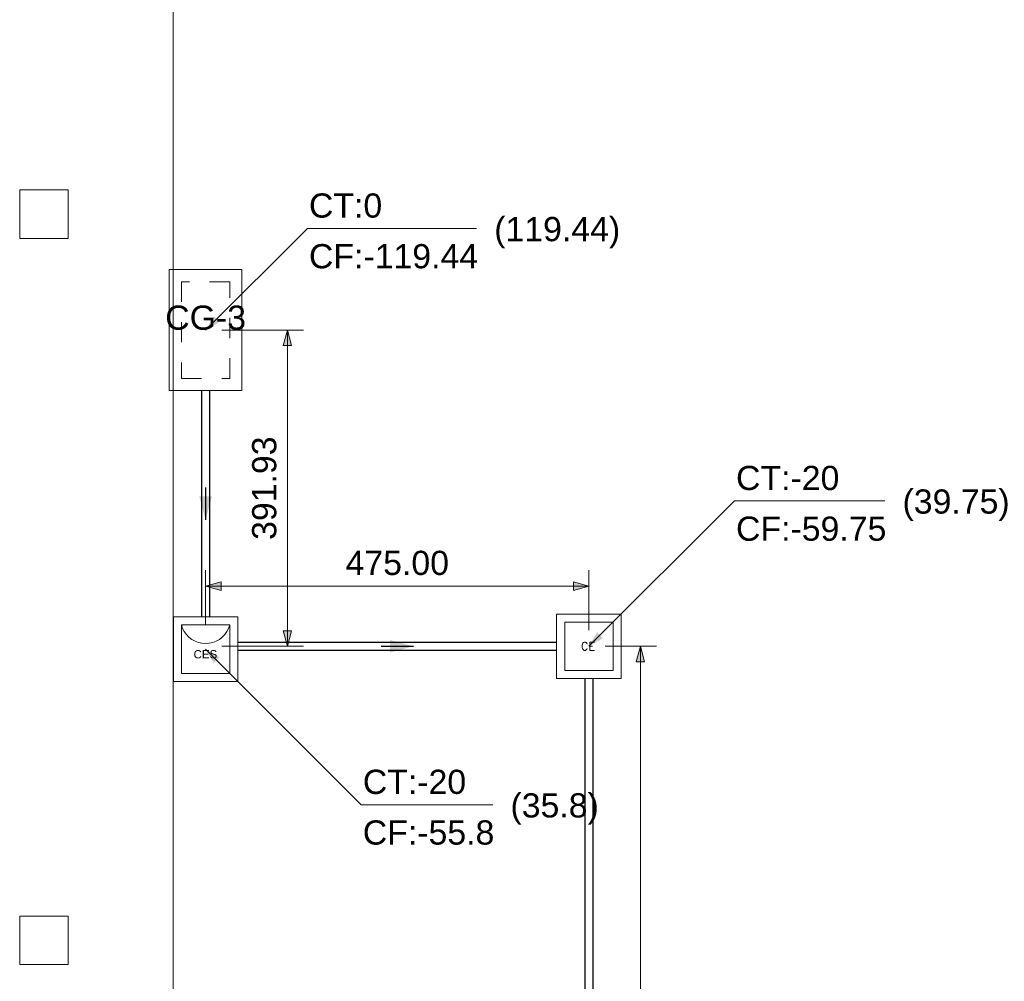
# Model space of a CAD drawing. Header units: feet. Extents: x 8 to 127, y 6 to 90.
# Tile 503 of 538: x 61.47 to 67.57, y 54.92 to 60.88. Entities that reach past the tile are written whole.
import ezdxf

# ---------------------------------------------------------------- set-up
doc = ezdxf.new("R2010")
doc.units = ezdxf.units.FT
doc.header["$MEASUREMENT"] = 0
for name, pattern in [('DASHED', [1.905, 1.27, -0.635]), ('DOT', [0.635, 0, -0.635]), ('HIDDENX2', [1.905, 1.27, -0.635]), ('JIS_02_1.2', [0.25, 0.125, -0.125])]:
    doc.linetypes.add(name, pattern=pattern)
for name, color, linetype, lineweight in [('4 Telha lateral', 7, 'Continuous', 25), ('Cotas', 8, 'Continuous', 0), ('Simbolos', 5, 'Continuous', 20), ('Simbolos_int', 53, 'Continuous', 15), ('Texto da cota', 7, 'Continuous', 0), ('Textos', 7, 'Continuous', 9), ('TQ-Caixa de alvenaria Sub-coletores', 108, 'Continuous', 18), ('TQ-Caixa de gordura Gordura', 48, 'Continuous', 18), ('TQ-Condutos Sub-coletores', 108, 'Continuous', 25), ('TQ-Sentido conduto Sub-coletores', 108, 'Continuous', 30)]:
    doc.layers.add(name, color=color, linetype=linetype, lineweight=lineweight)
doc.layers.add('FINA', color=7, linetype='Continuous')
doc.layers.add('Projeção', color=252, linetype='HIDDENX2')
doc.styles.add('Arial', font='arial.ttf')
doc.styles.add('RomanS', font='RomanS')

msp = doc.modelspace()

# ---------------------------------------------------------------- hatches: boundary and pattern name
at = {"layer": 'Cotas', "linetype": 'Continuous'}
for points in [[(62.6171, 58.9544), (62.7037, 59.0044), (62.6671, 59.041)], [(63.1243, 58.9544), (63.0984, 58.8579), (63.1502, 58.8579)], [(62.6171, 57.3673), (62.7136, 57.3414), (62.7136, 57.3932)], [(64.9921, 57.3673), (64.8955, 57.3932), (64.8955, 57.3414)], [(63.1243, 56.9948), (63.1502, 57.0914), (63.0984, 57.0914)], [(64.9921, 56.9948), (65.0787, 57.0448), (65.0421, 57.0814)], [(65.3115, 56.9948), (65.2856, 56.8982), (65.3374, 56.8982)], [(62.6171, 56.977), (62.6671, 56.8903), (62.7037, 56.927)]]:
    msp.add_hatch(color=8, dxfattribs=at).paths.add_polyline_path(points)
at = {"layer": 'TQ-Sentido conduto Sub-coletores', "linetype": 'Continuous'}
for points in [[(62.6171, 57.7782), (62.6559, 57.9231), (62.5782, 57.9231)], [(63.9046, 56.9948), (63.7597, 57.0336), (63.7597, 56.956)]]:
    msp.add_hatch(color=108, dxfattribs=at).paths.add_polyline_path(points)

# ---------------------------------------------------------------- linework, layer by layer
at = {"layer": '4 Telha lateral', "lineweight": 5}
msp.add_line((62.4151, 69.4727), (62.415, 45.3727), dxfattribs=at)
at = {"layer": 'Cotas'}
for p, q in [((62.6171, 58.9544), (63.2473, 59.5847)), ((63.2473, 59.5847), (64.2954, 59.5847)), ((62.7171, 58.9544), (63.2243, 58.9544)), ((63.1243, 56.9948), (63.1243, 58.9544)), ((64.9921, 56.9948), (65.8935, 57.8962)), ((65.8935, 57.8962), (66.8251, 57.8962)), ((62.6171, 57.1293), (62.6171, 57.4673)), ((64.9921, 57.0948), (64.9921, 57.4673)), ((64.9921, 57.3673), (62.6171, 57.3673)), ((62.7171, 56.9948), (63.2243, 56.9948)), ((65.0921, 56.9948), (65.4115, 56.9948)), ((65.3115, 49.5775), (65.3115, 56.9948)), ((62.6171, 56.977), (63.581, 56.013)), ((63.581, 56.013), (64.396, 56.013))]:
    msp.add_line(p, q, dxfattribs=at)
for points in [[(63.1243, 58.9544), (63.0984, 58.8579), (63.1502, 58.8579)], [(62.6171, 57.3673), (62.7136, 57.3414), (62.7136, 57.3932)], [(64.9921, 57.3673), (64.8955, 57.3932), (64.8955, 57.3414)], [(63.1243, 56.9948), (63.1502, 57.0914), (63.0984, 57.0914)], [(65.3115, 56.9948), (65.2856, 56.8982), (65.3374, 56.8982)]]:
    msp.add_lwpolyline(points, close=True, dxfattribs=at)
at = {"layer": 'FINA', "linetype": 'Continuous', "lineweight": 5}
for p, q in [((61.7651, 59.8227), (61.4651, 59.8227)), ((61.4651, 59.8227), (61.4651, 59.5227)), ((61.7651, 59.5227), (61.7651, 59.8227)), ((61.4651, 59.5227), (61.7651, 59.5227)), ((61.7651, 55.3227), (61.4651, 55.3227)), ((61.4651, 55.3227), (61.4651, 55.0227)), ((61.7651, 55.0227), (61.7651, 55.3227)), ((61.4651, 55.0227), (61.7651, 55.0227))]:
    msp.add_line(p, q, dxfattribs=at)
at = {"layer": 'Projeção', "lineweight": 5}
msp.add_line((62.4151, 69.4727), (62.4151, 45.3727), dxfattribs=at)
at = {"layer": 'Simbolos', "linetype": 'Continuous'}
for p, q in [((62.8171, 57.177), (62.4171, 57.177)), ((62.4171, 57.177), (62.4171, 56.777)), ((62.8171, 56.777), (62.8171, 57.177)), ((65.1921, 57.1948), (64.7921, 57.1948)), ((64.7921, 57.1948), (64.7921, 56.7948)), ((65.1921, 56.7948), (65.1921, 57.1948)), ((62.4171, 56.777), (62.8171, 56.777)), ((64.7921, 56.7948), (65.1921, 56.7948))]:
    msp.add_line(p, q, dxfattribs=at)
at = {"layer": 'Simbolos_int', "linetype": 'DASHED'}
for p, q in [((62.7671, 57.127), (62.4671, 57.127)), ((62.4671, 57.127), (62.4671, 56.827)), ((62.7671, 56.827), (62.7671, 57.127)), ((65.1421, 57.1448), (64.8421, 57.1448)), ((64.8421, 57.1448), (64.8421, 56.8448)), ((65.1421, 56.8448), (65.1421, 57.1448)), ((62.4671, 56.827), (62.7671, 56.827)), ((64.8421, 56.8448), (65.1421, 56.8448))]:
    msp.add_line(p, q, dxfattribs=at)
at = {"layer": 'Simbolos_int', "linetype": 'DOT'}
for p, q in [((62.4671, 57.127), (62.4744, 57.1056)), ((62.4744, 57.1056), (62.4848, 57.0855)), ((62.7493, 57.0855), (62.7597, 57.1056)), ((62.7597, 57.1056), (62.7671, 57.127)), ((62.4848, 57.0855), (62.498, 57.0672)), ((62.498, 57.0672), (62.5137, 57.0509)), ((62.5137, 57.0509), (62.5316, 57.0371)), ((62.7025, 57.0371), (62.7204, 57.0509)), ((62.7204, 57.0509), (62.7361, 57.0672)), ((62.7361, 57.0672), (62.7493, 57.0855)), ((62.5316, 57.0371), (62.5513, 57.0261)), ((62.5513, 57.0261), (62.5724, 57.018)), ((62.5724, 57.018), (62.5945, 57.0131)), ((62.5945, 57.0131), (62.6171, 57.0115)), ((62.6171, 57.0115), (62.6396, 57.0131)), ((62.6396, 57.0131), (62.6617, 57.018)), ((62.6617, 57.018), (62.6828, 57.0261)), ((62.6828, 57.0261), (62.7025, 57.0371))]:
    msp.add_line(p, q, dxfattribs=at)
at = {"layer": 'TQ-Caixa de alvenaria Sub-coletores', "linetype": 'Continuous'}
for p, q in [((62.4171, 57.177), (62.4171, 56.777)), ((62.8171, 57.177), (62.4171, 57.177)), ((62.8171, 56.777), (62.8171, 57.177)), ((64.7921, 57.1948), (64.7921, 56.7948)), ((65.1921, 57.1948), (64.7921, 57.1948)), ((65.1921, 56.7948), (65.1921, 57.1948)), ((62.4171, 56.777), (62.8171, 56.777)), ((64.7921, 56.7948), (65.1921, 56.7948))]:
    msp.add_line(p, q, dxfattribs=at)
at = {"layer": 'TQ-Caixa de alvenaria Sub-coletores', "linetype": 'JIS_02_1.2'}
for p, q in [((62.4671, 57.127), (62.4671, 56.827)), ((62.7671, 57.127), (62.4671, 57.127)), ((62.7671, 56.827), (62.7671, 57.127)), ((64.8421, 57.1448), (64.8421, 56.8448)), ((65.1421, 57.1448), (64.8421, 57.1448)), ((65.1421, 56.8448), (65.1421, 57.1448)), ((62.4671, 56.827), (62.7671, 56.827)), ((64.8421, 56.8448), (65.1421, 56.8448))]:
    msp.add_line(p, q, dxfattribs=at)
at = {"layer": 'TQ-Caixa de gordura Gordura', "linetype": 'Continuous'}
for p, q in [((62.8421, 59.3294), (62.3921, 59.3294)), ((62.3921, 59.3294), (62.3921, 58.5794)), ((62.8421, 58.5794), (62.8421, 59.3294)), ((62.3921, 58.5794), (62.8421, 58.5794))]:
    msp.add_line(p, q, dxfattribs=at)
at = {"layer": 'TQ-Caixa de gordura Gordura', "linetype": 'JIS_02_1.2'}
for p, q in [((62.7671, 59.2544), (62.4671, 59.2544)), ((62.4671, 59.2544), (62.4671, 58.6544)), ((62.7671, 58.6544), (62.7671, 59.2544)), ((62.4671, 58.6544), (62.7671, 58.6544))]:
    msp.add_line(p, q, dxfattribs=at)
at = {"layer": 'TQ-Condutos Sub-coletores'}
for p, q in [((62.5921, 58.5794), (62.5921, 57.177)), ((62.6421, 58.5794), (62.6421, 57.177)), ((62.8171, 57.0198), (64.7921, 57.0198)), ((62.8171, 56.9698), (64.7921, 56.9698)), ((64.9671, 56.7948), (64.9671, 49.7775)), ((65.0171, 56.7948), (65.0171, 49.7775))]:
    msp.add_line(p, q, dxfattribs=at)
at = {"layer": 'TQ-Sentido conduto Sub-coletores'}
for p, q in [((62.6171, 57.9782), (62.6171, 57.7782)), ((63.7046, 56.9948), (63.9046, 56.9948))]:
    msp.add_line(p, q, dxfattribs=at)

# ---------------------------------------------------------------- texts
at = {"layer": 'Simbolos', "char_height": 0.05107, "attachment_point": 7, "line_spacing_factor": 0.6}
for s, insert, width, style in [('CES', (62.5424, 56.919), 0.293503, 'Arial'), ('CE', (64.9426, 56.9696), 0.184828, 'RomanS')]:
    msp.add_mtext(s, dxfattribs=dict(at, insert=insert, width=width, style=style))
at = {"layer": 'Texto da cota', "insert": (63.0571, 57.9746), "char_height": 0.15, "width": 1.321402, "attachment_point": 8, "rotation": 90.00021, "line_spacing_factor": 0.9, "style": 'Arial'}
msp.add_mtext('391.93', dxfattribs=at)
at = {"layer": 'Texto da cota', "insert": (63.8046, 57.4345), "char_height": 0.15, "width": 1.321402, "attachment_point": 8, "line_spacing_factor": 0.9, "style": 'Arial'}
msp.add_mtext('475.00', dxfattribs=at)
at = {"layer": 'Textos', "char_height": 0.15, "line_spacing_factor": 0.6, "style": 'Arial'}
for s, insert, width, attachment_point in [('CT:0', (63.2573, 59.6493), 0.908232, 7), ('(119.44)', (64.4054, 59.4602), 1.560366, 7), ('CF:-119.44', (63.2573, 59.3352), 2.096113, 7), ('CG-3', (62.6171, 58.9544), 1.001296, 8), ('CT:-20', (65.9035, 57.9608), 1.280716, 7), ('(39.75)', (66.9351, 57.7717), 1.327363, 7), ('CF:-59.75', (65.9035, 57.6467), 1.86311, 7), ('CT:-20', (63.591, 56.0776), 1.280716, 7), ('(35.8)', (64.506, 55.8885), 1.09436, 7), ('CF:-55.8', (63.591, 55.7635), 1.630107, 7)]:
    msp.add_mtext(s, dxfattribs=dict(at, insert=insert, width=width, attachment_point=attachment_point))

doc.saveas('drawing.dxf')
